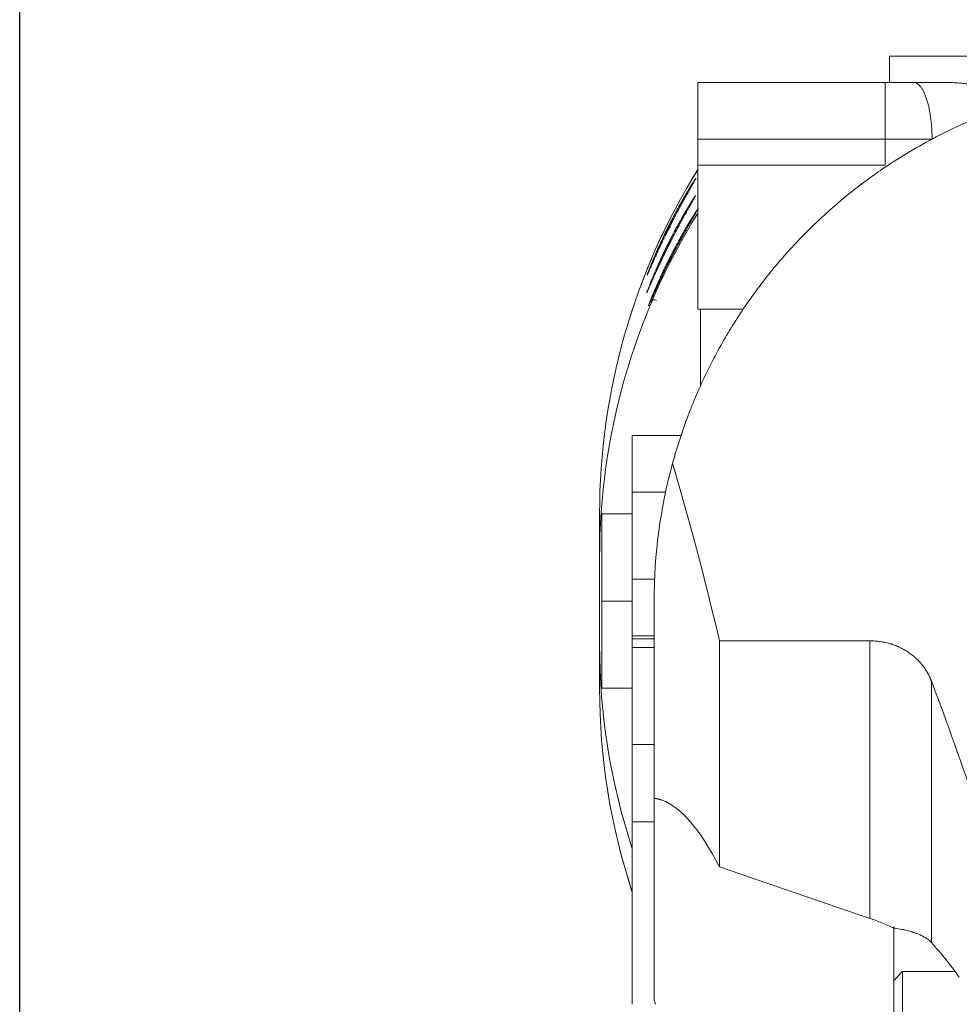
# Model space of a CAD drawing. Header units: millimetres. Extents: x 5437 to 18441, y -4466 to 3128.
# Tile 395 of 497: x 13343 to 13558, y 952 to 1178. Entities that reach past the tile are written whole.
import ezdxf

# ---------------------------------------------------------------- set-up
doc = ezdxf.new("R2010")
doc.units = ezdxf.units.MM
doc.layers.add('1', color=7, linetype='Continuous', true_color=0xffffff)
doc.dimstyles.get("Standard").update_dxf_attribs({"dimtxt": 0.18, "dimasz": 0.18, "dimexe": 0.18, "dimexo": 0.0625, "dimgap": 0.09, "dimtad": 0, "dimtih": 1, "dimtoh": 1, "dimdec": 4, "dimzin": 0, "dimdsep": 46, "dimtxsty": 'Standard', "dimcen": 0.09, "dimadec": 0, "dimazin": 0, "dimtfac": 1, "dimtdec": 4, "dimtofl": 0, "dimtmove": 0, "dimatfit": 3, "dimfxl": 1, "dimtolj": 1, "dimtzin": 0, "dimarcsym": 0})

# ---------------------------------------------------------------- blocks, each defined once
blk = doc.blocks.new('*D2')
at = {"color": 0, "lineweight": -2, "transparency": 16777216}
for p, q in [((13342.58, 254.08), (13342.58, 1268.86)), ((13822.08, 1032.13), (13822.08, 1268.86))]:
    blk.add_line(p, q, dxfattribs=at)
at = {"color": 0, "lineweight": 0, "transparency": 16777216}
for p, q in [((13422.58, 1268.68), (13482.24, 1268.68)), ((13742.08, 1268.68), (13682.42, 1268.68))]:
    blk.add_line(p, q, dxfattribs=at)
at = {"color": 0, "lineweight": 20, "transparency": 16777216}
for points in [[(13422.58, 1282.02), (13422.58, 1255.35), (13342.58, 1268.68)], [(13742.08, 1282.02), (13742.08, 1255.35), (13822.08, 1268.68)]]:
    blk.add_solid(points, dxfattribs=at)
at = {"layer": 'Defpoints', "color": 0, "lineweight": 20, "transparency": 16777216}
for p in [(13822.08, 1268.68), (13822.08, 1032.06), (13342.58, 254.01)]:
    blk.add_point(p, dxfattribs=at)
at = {"color": 0, "lineweight": 20, "transparency": 16777216, "insert": (13582.33, 1268.68), "char_height": 80, "attachment_point": 5}
blk.add_mtext('\\A1;480', dxfattribs=at)

msp = doc.modelspace()

# ---------------------------------------------------------------- linework, layer by layer
at = {"layer": '1', "color": 0, "lineweight": 20}
for p, q in [((13542.08476, 1169.56434), (13558.08476, 1169.56434)), ((13542.08476, 1169.56434), (13542.08476, 1163.56418)), ((13574.08476, 1169.56434), (13558.08476, 1169.56434)), ((13498.08476, 1150.56434), (13498.08476, 1163.56434)), ((13537.08476, 1163.56434), (13498.08476, 1163.56434)), ((13537.08476, 1163.56434), (13541.08476, 1163.56434)), ((13541.08476, 1163.56434), (13547.60025, 1163.56434)), ((13541.08476, 1163.56434), (13541.08476, 1150.56434)), ((13498.08476, 1144.56434), (13498.08476, 1150.56434)), ((13498.08476, 1150.56434), (13541.08476, 1150.56434)), ((13551.83532, 1150.56434), (13541.08476, 1150.56434)), ((13541.08476, 1144.56434), (13541.08476, 1150.56434)), ((13498.08476, 1111.56434), (13498.08476, 1144.56434)), ((13498.08476, 1144.56434), (13541.08476, 1144.56434)), ((13498.08476, 1111.56434), (13508.53076, 1111.56434)), ((13498.69893, 1111.56152), (13498.69893, 1093.99743)), ((13483.08476, 1082.56434), (13483.08476, 1069.56434)), ((13494.26033, 1082.56434), (13483.08476, 1082.56434)), ((13483.08476, 1069.56434), (13483.08476, 1049.56434)), ((13483.08476, 1069.56434), (13490.71782, 1069.56434)), ((13475.58476, 1064.56443), (13475.58476, 1064.55692)), ((13475.58476, 1064.55683), (13475.58476, 1054.56058)), ((13476.08476, 1064.56434), (13483.08475, 1064.56434)), ((13476.08476, 1064.56434), (13476.08476, 1044.56434)), ((13475.58476, 1054.56058), (13475.58476, 1034.56809)), ((13483.08476, 1049.56434), (13483.08476, 1036.56434)), ((13483.08476, 1049.56434), (13488.18897, 1049.56434)), ((13476.08476, 1024.56434), (13476.08476, 1044.56434)), ((13483.08476, 1044.56434), (13476.08476, 1044.56434)), ((13488.08476, 1044.56434), (13488.08476, 999.33614)), ((13483.08476, 1035.93795), (13483.08476, 1036.56449)), ((13483.08476, 1036.56434), (13488.08476, 1036.56434)), ((13483.08476, 1033.88904), (13483.08476, 1035.93795)), ((13483.08476, 1035.93795), (13488.08476, 1035.93795)), ((13503.08476, 1035.45859), (13503.08476, 983.57871)), ((13537.58165, 1035.45859), (13503.08476, 1035.45859)), ((13537.58165, 1035.45859), (13537.58165, 971.78008)), ((13475.58476, 1024.57184), (13475.58476, 1034.56809)), ((13483.08476, 1011.67275), (13483.08476, 1033.88904)), ((13483.08476, 1033.88904), (13488.08476, 1033.88904)), ((13551.67704, 1026.25466), (13551.67704, 966.2532)), ((13475.58476, 1024.56424), (13475.58476, 1024.57175)), ((13483.08476, 1024.56434), (13476.08476, 1024.56434)), ((13483.08476, 993.91395), (13483.08476, 1011.67275)), ((13483.08476, 1011.67275), (13488.08476, 1011.67275)), ((13488.08476, 953.08919), (13488.08476, 999.33614)), ((13483.08476, 993.91395), (13488.08476, 993.91395)), ((13483.08476, 952.06443), (13483.08476, 993.91395)), ((13503.08476, 983.57871), (13537.58165, 971.78008)), ((13543.03431, 939.56499), (13543.03431, 969.9138)), ((13545.08476, 959.56434), (13543.08476, 957.56434)), ((13557.14959, 959.56434), (13545.08476, 959.56434)), ((13545.08476, 959.56434), (13545.08476, 819.56434)), ((13543.08476, 957.56434), (13543.08476, 819.56434))]:
    msp.add_line(p, q, dxfattribs=at)
for centre, radius, start, end in [((13625.58476, 1064.56443), 150, 148.2117618, 180), ((13608.08476, 1044.56434), 120, 164.7219387, 180), ((13625.58476, 1024.56424), 150, 180, 198.1948519)]:
    msp.add_arc(centre, radius, start, end, dxfattribs=at)
for centre, major_axis, ratio, start_param, end_param in [((13625.58476, 1064.55692), (150, 0), 0.999624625, 2.586783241, 3.141593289), ((13625.58476, 1054.56068), (150, 0), 0.999624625, 2.586783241, 3.141593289), ((13464.69777, 818.56434), (-26.4207, 345.95955), 0.200241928, 5.374616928, 5.536984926), ((13625.58476, 1034.568), (150, 0), 0.999624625, 3.141592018, 3.459152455), ((13482.8834, 818.56434), (-48.61253, 345.61394), 0.336134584, 5.206720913, 5.3089724), ((13625.58476, 1024.57175), (150, 0), 0.999624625, 3.141592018, 3.459152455), ((13500.14983, 824.24877), (-13.4483, 175.11561), 0.200697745, 5.839653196, 6.192430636), ((13548.08476, 819.56434), (-22.47978, 159.82147), 0.336134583, 5.714302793, 5.825150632), ((13500.14983, 831.97745), (-34.38895, 175.48771), 0.087066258, 5.448839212, 5.456877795)]:
    msp.add_ellipse(centre, major_axis=major_axis, ratio=ratio, start_param=start_param, end_param=end_param, dxfattribs=at)
for points, degree, knots in [([(13551.83532, 1150.56434), (13551.83532, 1150.98976), (13551.82851, 1151.41518), (13551.80134, 1152.26194), (13551.78098, 1152.68326), (13551.7269, 1153.51776), (13551.69319, 1153.93093), (13551.61273, 1154.74514), (13551.56598, 1155.14618), (13551.4599, 1155.93226), (13551.40058, 1156.3173), (13551.26991, 1157.06768), (13551.19858, 1157.43302), (13551.04458, 1158.14048), (13550.96192, 1158.48259), (13550.78608, 1159.14031), (13550.69289, 1159.4559), (13550.49689, 1160.05755), (13550.39408, 1160.34359), (13550.17981, 1160.88336), (13550.06836, 1161.13709), (13549.83789, 1161.60979), (13549.71887, 1161.82877), (13549.47442, 1162.22986), (13549.34898, 1162.41197), (13549.0929, 1162.73757), (13548.96225, 1162.88107), (13548.697, 1163.12806), (13548.5624, 1163.23155), (13548.29054, 1163.39754), (13548.15328, 1163.46004), (13547.87743, 1163.54344), (13547.73884, 1163.56434), (13547.60025, 1163.56434)], 3, [0, 0, 0, 0, 0.0625, 0.0625, 0.125, 0.125, 0.1875, 0.1875, 0.25, 0.25, 0.3125, 0.3125, 0.375, 0.375, 0.4375, 0.4375, 0.5, 0.5, 0.5625, 0.5625, 0.625, 0.625, 0.6875, 0.6875, 0.75, 0.75, 0.8125, 0.8125, 0.875, 0.875, 0.9375, 0.9375, 1, 1, 1, 1]), ([(13547.60025, 1163.56434), (13548.89883, 1163.56434), (13550.19745, 1163.56434), (13551.48238, 1163.56434), (13552.94266, 1163.56434), (13554.34749, 1163.56434), (13554.54143, 1163.56434), (13554.7342, 1163.56434), (13554.92576, 1163.56434)], 5, [0, 0, 0, 0, 0, 0, 0.861159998, 0.861159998, 0.861159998, 1, 1, 1, 1, 1, 1]), ([(13554.92582, 1163.56434), (13555.44813, 1163.56434), (13555.9724, 1163.54994), (13557.02502, 1163.4977), (13557.55337, 1163.45984), (13558.08386, 1163.41201)], 3, [0, 0, 0, 0, 0.5, 0.5, 1, 1, 1, 1]), ([(13558.08386, 1163.41201), (13558.47167, 1163.37704), (13558.85676, 1163.33708), (13559.62185, 1163.24866), (13560.00185, 1163.2002), (13560.75695, 1163.09586), (13561.13206, 1163.03998), (13561.87748, 1162.92159), (13562.24781, 1162.85908), (13562.61574, 1162.79353)], 3, [0, 0, 0, 0, 0.25, 0.25, 0.5, 0.5, 0.75, 0.75, 1, 1, 1, 1]), ([(13539.99075, 1143.37327), (13541.9462, 1144.72086), (13543.92469, 1145.99879), (13547.92299, 1148.42012), (13549.94278, 1149.56352), (13554.01945, 1151.71964), (13556.07633, 1152.73237), (13560.22339, 1154.63018), (13562.31359, 1155.51526), (13566.52391, 1157.16009), (13568.64405, 1157.91984), (13572.91118, 1159.31563), (13575.05818, 1159.95167), (13579.37618, 1161.10107), (13581.5472, 1161.61442), (13585.91057, 1162.51886), (13588.10294, 1162.90995), (13590.30472, 1163.23982)], 3, [0, 0, 0, 0, 0.125, 0.125, 0.25, 0.25, 0.375, 0.375, 0.5, 0.5, 0.625, 0.625, 0.75, 0.75, 0.875, 0.875, 1, 1, 1, 1]), ([(13524.96281, 1131.11341), (13526.15532, 1132.25869), (13527.36401, 1133.37217), (13529.81183, 1135.53696), (13532.29007, 1137.6396), (13536.09342, 1140.61088), (13538.68311, 1142.47211), (13539.99075, 1143.37327)], 3, [0, 0, 0, 0, 0.25, 0.25, 0.5, 0.75, 1, 1, 1, 1]), ([(13491.34421, 1130.45639), (13491.35285, 1130.47373), (13491.37014, 1130.5084), (13491.3961, 1130.56039), (13491.42207, 1130.61236), (13491.44806, 1130.6643), (13491.47406, 1130.71623), (13491.50009, 1130.76813), (13491.52613, 1130.82001), (13491.55218, 1130.87187), (13491.57826, 1130.9237), (13491.60435, 1130.97551), (13491.63046, 1131.0273), (13491.65659, 1131.07907), (13491.68273, 1131.13082), (13491.7089, 1131.18254), (13491.73507, 1131.23425), (13491.76127, 1131.28593), (13491.78748, 1131.33758), (13491.81371, 1131.38922), (13491.83996, 1131.44083), (13491.86623, 1131.49242), (13491.89251, 1131.54399), (13491.91881, 1131.59554), (13491.94512, 1131.64706), (13491.97146, 1131.69856), (13491.99781, 1131.75004), (13492.02417, 1131.8015), (13492.05056, 1131.85294), (13492.07696, 1131.90435), (13492.10338, 1131.95574), (13492.12982, 1132.00711), (13492.15627, 1132.05845), (13492.18274, 1132.10978), (13492.20923, 1132.16108), (13492.23573, 1132.21236), (13492.26225, 1132.26362), (13492.28879, 1132.31485), (13492.31534, 1132.36606), (13492.34191, 1132.41725), (13492.3685, 1132.46842), (13492.47469, 1132.67254), (13492.66044, 1133.02751), (13492.92551, 1133.52872), (13493.18983, 1134.02328), (13493.45366, 1134.51182), (13493.71615, 1134.99287), (13493.97634, 1135.46484), (13494.23298, 1135.9257), (13494.57195, 1136.52837), (13494.98541, 1137.25251), (13495.46213, 1138.07135), (13495.91023, 1138.82642), (13496.28063, 1139.43873), (13496.57752, 1139.92176), (13496.81166, 1140.29756), (13497.02303, 1140.63195), (13497.20969, 1140.92253), (13497.36901, 1141.1657), (13497.49878, 1141.35866), (13497.59772, 1141.49996), (13497.66385, 1141.58686), (13497.69601, 1141.61805), (13497.69425, 1141.59383), (13497.65797, 1141.51332), (13497.58788, 1141.37777), (13497.4856, 1141.18958), (13497.35204, 1140.94991), (13497.18928, 1140.66172), (13496.99984, 1140.32859), (13496.78555, 1139.95294), (13496.54869, 1139.53782), (13496.29199, 1139.08708), (13496.01756, 1138.6036), (13495.72716, 1138.08957), (13495.42329, 1137.54857), (13495.108, 1136.98351), (13494.80931, 1136.44419), (13494.53189, 1135.93969), (13494.27914, 1135.47711), (13494.02194, 1135.00323), (13493.76184, 1134.52065), (13493.49984, 1134.031), (13493.23682, 1133.53579), (13492.97223, 1133.0338), (13492.7775, 1132.66145), (13492.6534, 1132.42302), (13492.60025, 1132.32075), (13492.54715, 1132.2184), (13492.49409, 1132.11595), (13492.44106, 1132.01341), (13492.38808, 1131.91079), (13492.33513, 1131.80807), (13492.28222, 1131.70526), (13492.22935, 1131.60236), (13492.17653, 1131.49938), (13492.12374, 1131.3963), (13492.07099, 1131.29313), (13492.01829, 1131.18987), (13491.96562, 1131.08652), (13491.913, 1130.98308), (13491.86041, 1130.87954), (13491.80787, 1130.77592), (13491.75537, 1130.67221), (13491.70291, 1130.5684), (13491.66798, 1130.49915), (13491.65052, 1130.46452)], 3, [0, 0, 0, 0, 0.001558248, 0.0031162, 0.004673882, 0.006231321, 0.007788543, 0.009345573, 0.010902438, 0.012459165, 0.014015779, 0.015572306, 0.017128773, 0.018685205, 0.02024163, 0.021798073, 0.02335456, 0.024911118, 0.026467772, 0.028024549, 0.029581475, 0.031138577, 0.032695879, 0.03425341, 0.035811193, 0.037369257, 0.038927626, 0.040486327, 0.042045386, 0.043604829, 0.045164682, 0.046724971, 0.048285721, 0.04984696, 0.051408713, 0.052971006, 0.054533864, 0.056097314, 0.057661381, 0.059226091, 0.060791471, 0.062357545, 0.077976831, 0.093556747, 0.109123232, 0.124702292, 0.14038046, 0.155979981, 0.171528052, 0.18705214, 0.218424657, 0.249440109, 0.280909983, 0.311900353, 0.333011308, 0.353839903, 0.374491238, 0.395599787, 0.416454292, 0.437181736, 0.458207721, 0.479066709, 0.49990359, 0.520788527, 0.541660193, 0.562666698, 0.583414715, 0.604271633, 0.625371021, 0.646026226, 0.666858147, 0.687978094, 0.708602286, 0.729407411, 0.750484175, 0.771121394, 0.791900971, 0.812898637, 0.828413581, 0.84396385, 0.85957772, 0.875283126, 0.890847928, 0.906412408, 0.922002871, 0.937645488, 0.940772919, 0.943898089, 0.947021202, 0.950142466, 0.953262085, 0.956380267, 0.959497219, 0.962613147, 0.965728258, 0.968842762, 0.971956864, 0.975070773, 0.978184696, 0.981298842, 0.984413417, 0.98752863, 0.990644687, 0.993761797, 0.996880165, 1, 1, 1, 1]), ([(13491.26203, 1126.45419), (13491.27065, 1126.47153), (13491.28789, 1126.50621), (13491.31377, 1126.55821), (13491.33967, 1126.6102), (13491.36558, 1126.66216), (13491.39152, 1126.71409), (13491.41747, 1126.76601), (13491.44344, 1126.8179), (13491.46942, 1126.86977), (13491.49542, 1126.92162), (13491.52144, 1126.97345), (13491.54748, 1127.02525), (13491.57353, 1127.07703), (13491.5996, 1127.12879), (13491.62569, 1127.18053), (13491.6518, 1127.23225), (13491.67792, 1127.28394), (13491.70406, 1127.33561), (13491.73022, 1127.38726), (13491.75639, 1127.43888), (13491.78258, 1127.49049), (13491.80879, 1127.54207), (13491.83502, 1127.59363), (13491.86126, 1127.64517), (13491.88752, 1127.69668), (13491.9138, 1127.74817), (13491.94009, 1127.79965), (13491.9664, 1127.85109), (13491.99273, 1127.90252), (13492.01907, 1127.95392), (13492.04544, 1128.0053), (13492.07182, 1128.05666), (13492.09821, 1128.108), (13492.12462, 1128.15931), (13492.15105, 1128.21061), (13492.1775, 1128.26188), (13492.20397, 1128.31312), (13492.23045, 1128.36435), (13492.25695, 1128.41555), (13492.28346, 1128.46673), (13492.38935, 1128.6709), (13492.57458, 1129.02596), (13492.83893, 1129.5273), (13493.10252, 1130.02197), (13493.36562, 1130.51061), (13493.62738, 1130.99175), (13493.88685, 1131.46381), (13494.14277, 1131.92474), (13494.48079, 1132.52748), (13494.89307, 1133.25168), (13495.3684, 1134.07051), (13495.81516, 1134.82552), (13496.18442, 1135.43769), (13496.48036, 1135.92057), (13496.71373, 1136.29622), (13496.92439, 1136.63046), (13497.11041, 1136.92086), (13497.26917, 1137.16388), (13497.39847, 1137.35669), (13497.49705, 1137.49787), (13497.56293, 1137.58469), (13497.59498, 1137.61584), (13497.59322, 1137.59163), (13497.55706, 1137.51117), (13497.48722, 1137.37571), (13497.38531, 1137.18764), (13497.25223, 1136.94811), (13497.09003, 1136.66008), (13496.90123, 1136.32712), (13496.68766, 1135.95161), (13496.45156, 1135.53663), (13496.19567, 1135.08601), (13495.92209, 1134.60261), (13495.63257, 1134.08864), (13495.3296, 1133.54767), (13495.01523, 1132.9826), (13494.7174, 1132.44325), (13494.44077, 1131.9387), (13494.18872, 1131.47605), (13493.93224, 1131.0021), (13493.67287, 1130.51943), (13493.41159, 1130.02969), (13493.1493, 1129.53436), (13492.88544, 1129.03226), (13492.69124, 1128.65982), (13492.56749, 1128.42132), (13492.51449, 1128.31903), (13492.46154, 1128.21665), (13492.40862, 1128.11418), (13492.35574, 1128.01161), (13492.3029, 1127.90896), (13492.2501, 1127.80622), (13492.19734, 1127.70338), (13492.14462, 1127.60046), (13492.09194, 1127.49744), (13492.0393, 1127.39434), (13491.9867, 1127.29114), (13491.93414, 1127.18786), (13491.88162, 1127.08448), (13491.82914, 1126.98101), (13491.77671, 1126.87745), (13491.72431, 1126.7738), (13491.67196, 1126.67006), (13491.61964, 1126.56623), (13491.58481, 1126.49696), (13491.5674, 1126.46232)], 3, [0, 0, 0, 0, 0.001558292, 0.003116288, 0.004674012, 0.006231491, 0.007788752, 0.00934582, 0.010902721, 0.012459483, 0.01401613, 0.01557269, 0.017129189, 0.018685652, 0.020242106, 0.021798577, 0.023355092, 0.024911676, 0.026468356, 0.028025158, 0.029582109, 0.031139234, 0.032696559, 0.034254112, 0.035811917, 0.037370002, 0.038928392, 0.040487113, 0.042046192, 0.043605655, 0.045165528, 0.046725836, 0.048286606, 0.049847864, 0.051409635, 0.052971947, 0.054534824, 0.056098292, 0.057662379, 0.059227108, 0.060792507, 0.0623586, 0.077978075, 0.093558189, 0.109124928, 0.124704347, 0.140382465, 0.155982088, 0.171530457, 0.187055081, 0.21842721, 0.249443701, 0.280912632, 0.311904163, 0.333013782, 0.35384222, 0.374494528, 0.395601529, 0.41645568, 0.437183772, 0.458208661, 0.479067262, 0.499904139, 0.520788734, 0.541659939, 0.562665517, 0.583414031, 0.604270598, 0.625368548, 0.646024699, 0.666856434, 0.687974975, 0.708600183, 0.729405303, 0.750481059, 0.771119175, 0.791898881, 0.812895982, 0.828411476, 0.843962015, 0.859575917, 0.875281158, 0.89084637, 0.906411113, 0.922001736, 0.937644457, 0.94077194, 0.943897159, 0.94702032, 0.950141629, 0.953261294, 0.95637952, 0.959496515, 0.962612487, 0.965727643, 0.968842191, 0.971956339, 0.975070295, 0.978184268, 0.981298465, 0.984413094, 0.987528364, 0.990644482, 0.993761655, 0.996880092, 1, 1, 1, 1]), ([(13491.75709, 1123.46734), (13491.76586, 1123.48466), (13491.78339, 1123.51928), (13491.80971, 1123.57121), (13491.83604, 1123.62311), (13491.8624, 1123.67499), (13491.88877, 1123.72685), (13491.91516, 1123.77868), (13491.94157, 1123.83049), (13491.96799, 1123.88228), (13491.99443, 1123.93405), (13492.02089, 1123.9858), (13492.04737, 1124.03752), (13492.07386, 1124.08923), (13492.10037, 1124.14091), (13492.1269, 1124.19257), (13492.15345, 1124.2442), (13492.18001, 1124.29582), (13492.20659, 1124.34741), (13492.23319, 1124.39898), (13492.2598, 1124.45052), (13492.28643, 1124.50205), (13492.31308, 1124.55355), (13492.33975, 1124.60503), (13492.36643, 1124.65649), (13492.39313, 1124.70793), (13492.41985, 1124.75935), (13492.44658, 1124.81074), (13492.47334, 1124.86211), (13492.50011, 1124.91346), (13492.52689, 1124.96478), (13492.5537, 1125.01609), (13492.58052, 1125.06737), (13492.60735, 1125.11863), (13492.63421, 1125.16986), (13492.66108, 1125.22108), (13492.68797, 1125.27227), (13492.71488, 1125.32344), (13492.7418, 1125.37459), (13492.76874, 1125.42571), (13492.7957, 1125.47682), (13492.90336, 1125.6807), (13493.0917, 1126.03526), (13493.36046, 1126.53592), (13493.62844, 1127.02994), (13493.89595, 1127.518), (13494.1621, 1127.99862), (13494.42593, 1128.47022), (13494.68617, 1128.93073), (13495.02992, 1129.53304), (13495.44926, 1130.25686), (13495.93297, 1131.07577), (13496.38783, 1131.83126), (13496.81098, 1132.52078), (13497.19123, 1133.12845), (13497.48712, 1133.59151), (13497.70839, 1133.93108), (13497.8705, 1134.17501), (13498.00257, 1134.36862), (13498.1033, 1134.51044), (13498.17063, 1134.5977), (13498.20338, 1134.62904), (13498.20158, 1134.60477), (13498.16462, 1134.52397), (13498.09324, 1134.38795), (13497.98911, 1134.19913), (13497.85317, 1133.95869), (13497.68756, 1133.66969), (13497.49488, 1133.33575), (13497.27702, 1132.95932), (13497.0363, 1132.54351), (13496.77552, 1132.09218), (13496.49684, 1131.60828), (13496.20203, 1131.09396), (13495.89365, 1130.55283), (13495.57377, 1129.98782), (13495.27079, 1129.44868), (13494.98943, 1128.94444), (13494.73314, 1128.48221), (13494.47234, 1128.0087), (13494.20863, 1127.52657), (13493.94301, 1127.03744), (13493.67637, 1126.5428), (13493.40813, 1126.04142), (13493.21071, 1125.66953), (13493.0849, 1125.43139), (13493.03102, 1125.32926), (13492.97719, 1125.22704), (13492.92339, 1125.12472), (13492.86963, 1125.02232), (13492.81592, 1124.91983), (13492.76224, 1124.81725), (13492.7086, 1124.71457), (13492.655, 1124.61181), (13492.60144, 1124.50896), (13492.54792, 1124.40601), (13492.49444, 1124.30298), (13492.441, 1124.19986), (13492.3876, 1124.09664), (13492.33425, 1123.99334), (13492.28093, 1123.88994), (13492.22766, 1123.78646), (13492.17442, 1123.68288), (13492.12123, 1123.57922), (13492.08582, 1123.51006), (13492.0681, 1123.47547)], 3, [0, 0, 0, 0, 0.001558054, 0.00311582, 0.004673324, 0.006230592, 0.007787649, 0.009344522, 0.010901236, 0.012457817, 0.014014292, 0.015570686, 0.017127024, 0.018683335, 0.020239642, 0.021795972, 0.023352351, 0.024908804, 0.026465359, 0.02802204, 0.029578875, 0.031135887, 0.032693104, 0.034250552, 0.035808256, 0.037366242, 0.038924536, 0.040483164, 0.042042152, 0.043601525, 0.045161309, 0.046721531, 0.048282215, 0.049843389, 0.051405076, 0.052967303, 0.054530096, 0.05609348, 0.057657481, 0.059222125, 0.060787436, 0.062353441, 0.077973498, 0.093554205, 0.109121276, 0.124700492, 0.140380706, 0.155981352, 0.171529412, 0.187052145, 0.218426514, 0.249436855, 0.280918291, 0.311909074, 0.343465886, 0.374476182, 0.395588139, 0.416442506, 0.437167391, 0.458200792, 0.479064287, 0.499904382, 0.520792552, 0.541666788, 0.562676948, 0.583422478, 0.604280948, 0.625387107, 0.646037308, 0.666869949, 0.687996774, 0.708615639, 0.729420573, 0.750502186, 0.771134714, 0.791913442, 0.812913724, 0.828425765, 0.843974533, 0.859588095, 0.875294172, 0.890856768, 0.906419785, 0.922009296, 0.93765124, 0.940778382, 0.943903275, 0.947026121, 0.950147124, 0.953266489, 0.956384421, 0.959501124, 0.962616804, 0.965731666, 0.968845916, 0.971959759, 0.975073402, 0.978187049, 0.981300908, 0.984415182, 0.98753008, 0.990645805, 0.993762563, 0.99688056, 1, 1, 1, 1]), ([(13487.01812, 1120.52529), (13486.97941, 1120.43658), (13486.89492, 1120.24306), (13486.77893, 1119.97831), (13486.67388, 1119.74069), (13486.58951, 1119.55321), (13486.52594, 1119.41668), (13486.48379, 1119.33306), (13486.4633, 1119.30314), (13486.46426, 1119.32647), (13486.48701, 1119.40375), (13486.53138, 1119.53424), (13486.59685, 1119.71617), (13486.68341, 1119.94895), (13486.79054, 1120.23046), (13486.91746, 1120.55792), (13487.06384, 1120.92961), (13487.22889, 1121.34256), (13487.41168, 1121.79345), (13487.61161, 1122.27985), (13487.82777, 1122.7985), (13488.05912, 1123.34594), (13488.30484, 1123.91938), (13488.54259, 1124.46645), (13488.76765, 1124.97788), (13488.97617, 1125.44673), (13489.19201, 1125.92682), (13489.41352, 1126.41423), (13489.64006, 1126.9073), (13489.87099, 1127.40453), (13490.10756, 1127.90839), (13490.2853, 1128.28285), (13490.40069, 1128.52434), (13490.45171, 1128.63086), (13490.50288, 1128.73748), (13490.55423, 1128.8442), (13490.60573, 1128.95101), (13490.6574, 1129.05792), (13490.70924, 1129.16493), (13490.76124, 1129.27203), (13490.8134, 1129.37923), (13490.86573, 1129.48653), (13490.91823, 1129.59392), (13490.97089, 1129.7014), (13491.02372, 1129.80898), (13491.07672, 1129.91666), (13491.12988, 1130.02443), (13491.18321, 1130.13229), (13491.23671, 1130.24025), (13491.29038, 1130.3483), (13491.32626, 1130.42034), (13491.34421, 1130.45639)], 3, [0, 0, 0, 0, 0.025240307, 0.057931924, 0.090420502, 0.122883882, 0.155519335, 0.188020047, 0.22057264, 0.253132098, 0.285632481, 0.318261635, 0.350741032, 0.383234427, 0.415923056, 0.448317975, 0.480791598, 0.513512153, 0.545834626, 0.578283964, 0.611011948, 0.643280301, 0.675698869, 0.708402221, 0.73257263, 0.756811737, 0.781170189, 0.805697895, 0.829864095, 0.854089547, 0.878419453, 0.902898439, 0.907990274, 0.913082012, 0.918174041, 0.923266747, 0.928360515, 0.933455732, 0.938552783, 0.943652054, 0.948753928, 0.953858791, 0.958967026, 0.964079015, 0.96919514, 0.974315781, 0.97944132, 0.984572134, 0.989708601, 0.994851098, 1, 1, 1, 1]), ([(13491.65052, 1130.46452), (13491.64192, 1130.44746), (13491.62472, 1130.41334), (13491.59896, 1130.36216), (13491.57322, 1130.31101), (13491.54752, 1130.25987), (13491.52185, 1130.20876), (13491.49622, 1130.15767), (13491.47061, 1130.1066), (13491.44503, 1130.05555), (13491.41949, 1130.00452), (13491.39398, 1129.95351), (13491.3685, 1129.90252), (13491.34305, 1129.85155), (13491.31763, 1129.80061), (13491.29225, 1129.74968), (13491.26689, 1129.69878), (13491.24157, 1129.64789), (13491.21628, 1129.59703), (13491.19102, 1129.54619), (13491.16579, 1129.49537), (13491.14059, 1129.44457), (13491.11542, 1129.39379), (13491.09029, 1129.34303), (13491.06518, 1129.2923), (13491.04011, 1129.24158), (13491.01507, 1129.19089), (13490.99006, 1129.14021), (13490.96508, 1129.08956), (13490.94013, 1129.03893), (13490.91521, 1128.98832), (13490.89033, 1128.93773), (13490.86547, 1128.88717), (13490.84065, 1128.83662), (13490.81586, 1128.7861), (13490.79109, 1128.73559), (13490.76636, 1128.68511), (13490.74166, 1128.63465), (13490.71699, 1128.58421), (13490.69235, 1128.53379), (13490.66775, 1128.4834), (13490.5686, 1128.28019), (13490.39662, 1127.92605), (13490.15517, 1127.42471), (13489.91876, 1126.92982), (13489.68628, 1126.43918), (13489.45834, 1125.95427), (13489.23564, 1125.47672), (13489.01973, 1125.01017), (13488.78589, 1124.50113), (13488.53779, 1123.9564), (13488.27993, 1123.38508), (13488.03559, 1122.83915), (13487.8056, 1122.32134), (13487.59105, 1121.83507), (13487.39285, 1121.38343), (13487.21165, 1120.96889), (13487.09067, 1120.69155), (13487.02907, 1120.55039), (13487.01812, 1120.52529)], 3, [0, 0, 0, 0, 0.004373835, 0.008745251, 0.013114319, 0.01748111, 0.021845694, 0.026208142, 0.030568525, 0.034926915, 0.039283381, 0.043637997, 0.047990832, 0.052341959, 0.056691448, 0.061039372, 0.065385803, 0.069730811, 0.074074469, 0.078416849, 0.082758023, 0.087098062, 0.09143704, 0.095775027, 0.100112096, 0.104448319, 0.108783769, 0.113118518, 0.117452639, 0.121786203, 0.126119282, 0.130451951, 0.13478428, 0.139116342, 0.143448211, 0.147779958, 0.152111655, 0.156443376, 0.160775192, 0.165107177, 0.169439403, 0.173771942, 0.217539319, 0.261064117, 0.304423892, 0.347697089, 0.391564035, 0.435142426, 0.478518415, 0.521779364, 0.580293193, 0.638307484, 0.696054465, 0.754624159, 0.812695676, 0.870531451, 0.929100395, 0.987219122, 1, 1, 1, 1]), ([(13500.49667, 1097.7132), (13501.31536, 1099.37047), (13502.16386, 1100.9917), (13503.91622, 1104.16467), (13504.82009, 1105.71641), (13506.67952, 1108.75269), (13507.63507, 1110.23723), (13509.59463, 1113.14102), (13510.59863, 1114.56029), (13512.65218, 1117.33523), (13513.70174, 1118.6909), (13515.84386, 1121.3401), (13516.93641, 1122.63362), (13519.16222, 1125.15972), (13520.29548, 1126.39231), (13522.60063, 1128.79757), (13523.77253, 1129.97025), (13524.96281, 1131.11341)], 3, [0, 0, 0, 0, 0.125, 0.125, 0.25, 0.25, 0.375, 0.375, 0.5, 0.5, 0.625, 0.625, 0.75, 0.75, 0.875, 0.875, 1, 1, 1, 1]), ([(13486.94929, 1116.5219), (13486.9108, 1116.4334), (13486.8267, 1116.24013), (13486.71123, 1115.97566), (13486.60659, 1115.73818), (13486.52256, 1115.55081), (13486.45924, 1115.41438), (13486.41727, 1115.33083), (13486.39686, 1115.30095), (13486.39783, 1115.32427), (13486.42049, 1115.40152), (13486.46468, 1115.53194), (13486.52989, 1115.71378), (13486.61611, 1115.94644), (13486.72282, 1116.22781), (13486.84925, 1116.55513), (13486.99508, 1116.92667), (13487.15952, 1117.33948), (13487.34164, 1117.79025), (13487.54085, 1118.27653), (13487.75626, 1118.7951), (13487.98681, 1119.34248), (13488.2317, 1119.91589), (13488.46868, 1120.46296), (13488.69301, 1120.97441), (13488.90088, 1121.44331), (13489.11605, 1121.92346), (13489.33689, 1122.41094), (13489.56274, 1122.9041), (13489.79298, 1123.40145), (13490.02886, 1123.90543), (13490.20609, 1124.27998), (13490.32115, 1124.52154), (13490.37202, 1124.62809), (13490.42305, 1124.73474), (13490.47425, 1124.84149), (13490.52561, 1124.94834), (13490.57714, 1125.05528), (13490.62883, 1125.16232), (13490.68068, 1125.26946), (13490.7327, 1125.37669), (13490.78488, 1125.48402), (13490.83723, 1125.59144), (13490.88975, 1125.69896), (13490.94243, 1125.80658), (13490.99528, 1125.91429), (13491.0483, 1126.02209), (13491.10148, 1126.12999), (13491.15483, 1126.23798), (13491.20835, 1126.34607), (13491.24413, 1126.41813), (13491.26203, 1126.45419)], 3, [0, 0, 0, 0, 0.025197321, 0.057889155, 0.090378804, 0.122843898, 0.15547986, 0.187981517, 0.22053521, 0.253095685, 0.285597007, 0.318226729, 0.350707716, 0.383202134, 0.415890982, 0.448288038, 0.48076287, 0.513483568, 0.545808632, 0.578259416, 0.610987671, 0.643258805, 0.675679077, 0.708383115, 0.73255582, 0.75679664, 0.781156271, 0.805684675, 0.829853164, 0.854080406, 0.878411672, 0.902891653, 0.907983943, 0.913076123, 0.918168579, 0.923261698, 0.928355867, 0.933451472, 0.9385489, 0.943648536, 0.948750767, 0.953855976, 0.958964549, 0.964076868, 0.969193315, 0.974314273, 0.979440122, 0.984571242, 0.98970801, 0.994850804, 1, 1, 1, 1]), ([(13491.5674, 1126.46232), (13491.55882, 1126.44525), (13491.54167, 1126.41112), (13491.51598, 1126.35993), (13491.49032, 1126.30876), (13491.46469, 1126.25761), (13491.43909, 1126.20648), (13491.41352, 1126.15537), (13491.38798, 1126.10428), (13491.36248, 1126.05321), (13491.337, 1126.00217), (13491.31156, 1125.95114), (13491.28615, 1125.90014), (13491.26077, 1125.84915), (13491.23543, 1125.79819), (13491.21011, 1125.74725), (13491.18483, 1125.69633), (13491.15957, 1125.64543), (13491.13435, 1125.59455), (13491.10916, 1125.54369), (13491.084, 1125.49285), (13491.05887, 1125.44204), (13491.03378, 1125.39124), (13491.00871, 1125.34047), (13490.98368, 1125.28971), (13490.95867, 1125.23898), (13490.9337, 1125.18827), (13490.90876, 1125.13758), (13490.88385, 1125.08691), (13490.85897, 1125.03627), (13490.83412, 1124.98564), (13490.80931, 1124.93504), (13490.78452, 1124.88445), (13490.75977, 1124.83389), (13490.73504, 1124.78335), (13490.71035, 1124.73283), (13490.68569, 1124.68233), (13490.66106, 1124.63186), (13490.63646, 1124.5814), (13490.61189, 1124.53097), (13490.58735, 1124.48056), (13490.48849, 1124.27729), (13490.317, 1123.92306), (13490.07624, 1123.42158), (13489.84052, 1122.92657), (13489.60873, 1122.43583), (13489.38148, 1121.95083), (13489.15946, 1121.47321), (13488.94421, 1121.00661), (13488.71112, 1120.49753), (13488.46381, 1119.95278), (13488.20681, 1119.38148), (13487.96329, 1118.83559), (13487.73409, 1118.31786), (13487.5203, 1117.83169), (13487.32282, 1117.38018), (13487.14229, 1116.96578), (13487.02169, 1116.68838), (13486.96026, 1116.54714), (13486.94929, 1116.5219)], 3, [0, 0, 0, 0, 0.004373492, 0.008744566, 0.013113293, 0.017479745, 0.021843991, 0.026206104, 0.030566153, 0.03492421, 0.039280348, 0.043634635, 0.047987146, 0.05233795, 0.05668712, 0.061034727, 0.065380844, 0.069725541, 0.074068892, 0.078410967, 0.08275184, 0.087091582, 0.091430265, 0.095767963, 0.100104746, 0.104440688, 0.10877586, 0.113110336, 0.117444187, 0.121777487, 0.126110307, 0.130442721, 0.134774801, 0.139106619, 0.143438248, 0.147769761, 0.15210123, 0.156432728, 0.160764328, 0.165096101, 0.169428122, 0.173760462, 0.217523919, 0.261045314, 0.304402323, 0.347673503, 0.391535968, 0.435110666, 0.478483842, 0.521742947, 0.580250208, 0.638259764, 0.696003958, 0.75456642, 0.812632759, 0.870465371, 0.929026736, 0.987139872, 1, 1, 1, 1]), ([(13487.36465, 1113.54302), (13487.3247, 1113.45298), (13487.23808, 1113.25787), (13487.11944, 1112.99155), (13487.0123, 1112.75323), (13486.92623, 1112.56513), (13486.86136, 1112.42812), (13486.81834, 1112.34416), (13486.79741, 1112.31407), (13486.79838, 1112.3374), (13486.82158, 1112.41485), (13486.86683, 1112.54567), (13486.93359, 1112.72808), (13487.02187, 1112.96145), (13487.13109, 1113.24363), (13487.26045, 1113.57181), (13487.40961, 1113.94424), (13487.57775, 1114.3579), (13487.76388, 1114.80943), (13487.96739, 1115.29638), (13488.18735, 1115.81548), (13488.42266, 1116.36323), (13488.6725, 1116.9368), (13488.91415, 1117.48387), (13489.14282, 1117.99516), (13489.35462, 1118.46377), (13489.57382, 1118.9436), (13489.79873, 1119.43063), (13490.02866, 1119.92322), (13490.263, 1120.41989), (13490.50303, 1120.92316), (13490.68335, 1121.29714), (13490.8004, 1121.53831), (13490.85213, 1121.64466), (13490.90403, 1121.75112), (13490.9561, 1121.85767), (13491.00833, 1121.96432), (13491.06073, 1122.07107), (13491.11329, 1122.17791), (13491.16602, 1122.28485), (13491.21891, 1122.39188), (13491.27198, 1122.49901), (13491.3252, 1122.60623), (13491.3786, 1122.71355), (13491.43217, 1122.82096), (13491.4859, 1122.92846), (13491.5398, 1123.03606), (13491.59387, 1123.14376), (13491.64811, 1123.25154), (13491.70251, 1123.35943), (13491.73889, 1123.43135), (13491.75709, 1123.46734)], 3, [0, 0, 0, 0, 0.025525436, 0.05821358, 0.090694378, 0.123146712, 0.155777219, 0.188270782, 0.220815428, 0.253367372, 0.285860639, 0.318484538, 0.350953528, 0.383439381, 0.416124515, 0.448506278, 0.480971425, 0.513688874, 0.54599591, 0.578435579, 0.611159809, 0.643411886, 0.675819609, 0.708517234, 0.732674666, 0.756903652, 0.781254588, 0.805777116, 0.829930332, 0.854145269, 0.878466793, 0.902939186, 0.908028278, 0.91311736, 0.918206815, 0.923297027, 0.928388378, 0.933481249, 0.938576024, 0.943673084, 0.948772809, 0.953875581, 0.958981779, 0.964091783, 0.96920597, 0.974324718, 0.979448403, 0.9845774, 0.989712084, 0.994852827, 1, 1, 1, 1]), ([(13492.0681, 1123.47547), (13492.05939, 1123.45844), (13492.04196, 1123.42437), (13492.01584, 1123.37328), (13491.98976, 1123.32221), (13491.9637, 1123.27117), (13491.93768, 1123.22014), (13491.91169, 1123.16913), (13491.88574, 1123.11814), (13491.85981, 1123.06718), (13491.83392, 1123.01623), (13491.80805, 1122.9653), (13491.78222, 1122.9144), (13491.75642, 1122.86352), (13491.73066, 1122.81265), (13491.70492, 1122.76181), (13491.67922, 1122.71099), (13491.65355, 1122.66019), (13491.6279, 1122.60941), (13491.6023, 1122.55865), (13491.57672, 1122.50791), (13491.55117, 1122.4572), (13491.52566, 1122.4065), (13491.50017, 1122.35582), (13491.47472, 1122.30517), (13491.4493, 1122.25454), (13491.42391, 1122.20392), (13491.39856, 1122.15333), (13491.37323, 1122.10276), (13491.34793, 1122.05221), (13491.32267, 1122.00169), (13491.29744, 1121.95118), (13491.27224, 1121.90069), (13491.24707, 1121.85023), (13491.22193, 1121.79979), (13491.19682, 1121.74936), (13491.17175, 1121.69896), (13491.1467, 1121.64858), (13491.12169, 1121.59822), (13491.0967, 1121.54789), (13491.07175, 1121.49757), (13490.9712, 1121.29465), (13490.79677, 1120.941), (13490.55183, 1120.4403), (13490.31198, 1119.94603), (13490.07606, 1119.45592), (13489.84469, 1118.97145), (13489.61857, 1118.49424), (13489.39932, 1118.02799), (13489.1618, 1117.51915), (13488.90969, 1116.9745), (13488.64758, 1116.40311), (13488.39911, 1115.85694), (13488.16514, 1115.33874), (13487.9468, 1114.85196), (13487.74501, 1114.39969), (13487.56046, 1113.98443), (13487.43769, 1113.70765), (13487.37536, 1113.56716), (13487.36465, 1113.54302)], 3, [0, 0, 0, 0, 0.00437612, 0.008749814, 0.013121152, 0.017490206, 0.021857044, 0.026221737, 0.030584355, 0.034944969, 0.03930365, 0.043660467, 0.048015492, 0.052368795, 0.056720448, 0.061070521, 0.065419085, 0.069766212, 0.074111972, 0.078456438, 0.082799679, 0.087141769, 0.091482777, 0.095822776, 0.100161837, 0.104500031, 0.108837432, 0.113174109, 0.117510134, 0.121845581, 0.126180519, 0.130515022, 0.13484916, 0.139183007, 0.143516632, 0.147850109, 0.15218351, 0.156516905, 0.160850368, 0.165183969, 0.169517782, 0.173851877, 0.217644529, 0.26119198, 0.304571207, 0.347860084, 0.391755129, 0.435357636, 0.478753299, 0.522029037, 0.58058333, 0.638628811, 0.696397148, 0.755010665, 0.813115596, 0.870974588, 0.929589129, 0.987743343, 1, 1, 1, 1]), ([(13487.03406, 1120.56315), (13486.84183, 1120.12057), (13486.59677, 1119.56562), (13486.50025, 1119.37878), (13486.57653, 1119.58835), (13486.66712, 1119.79788), (13486.69455, 1119.85887)], 3, [0, 0, 0, 0, 0.385734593, 0.695155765, 0.922621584, 1, 1, 1, 1]), ([(13486.96507, 1116.55954), (13486.77363, 1116.11728), (13486.52962, 1115.56284), (13486.43367, 1115.37656), (13486.50981, 1115.58636), (13486.60019, 1115.79597), (13486.62755, 1115.85698)], 3, [0, 0, 0, 0, 0.385731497, 0.695165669, 0.922635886, 1, 1, 1, 1]), ([(13487.40759, 1113.54576), (13487.4179, 1113.55904), (13487.44079, 1113.58738), (13487.48003, 1113.6306), (13487.52312, 1113.6706), (13487.56444, 1113.70158), (13487.60376, 1113.72431), (13487.69821, 1113.76295), (13488.05838, 1113.70544), (13488.43555, 1113.70207), (13488.65098, 1113.56443)], 3, [0, 0, 0, 0, 0.014692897, 0.030604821, 0.045063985, 0.059973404, 0.076830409, 0.096491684, 0.207140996, 1, 1, 1, 1]), ([(13487.38099, 1113.58119), (13487.18481, 1113.13696), (13486.93451, 1112.5795), (13486.83509, 1112.38982), (13486.91204, 1112.59826), (13487.00368, 1112.80725), (13487.03142, 1112.8681)], 3, [0, 0, 0, 0, 0.385776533, 0.695157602, 0.922619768, 1, 1, 1, 1]), ([(13492.32576, 1076.18478), (13492.85241, 1078.11282), (13493.42128, 1080.00601), (13494.63751, 1083.72489), (13495.28489, 1085.55058), (13496.65308, 1089.13634), (13497.3739, 1090.89641), (13498.88451, 1094.3525), (13499.67431, 1096.04853), (13500.49667, 1097.7132)], 3, [0, 0, 0, 0, 0.25, 0.25, 0.5, 0.5, 0.75, 0.75, 1, 1, 1, 1]), ([(13546.53693, 1032.73774), (13546.22596, 1032.9515), (13545.90602, 1033.1538), (13545.24808, 1033.53545), (13544.91008, 1033.71481), (13544.21557, 1034.05013), (13543.85906, 1034.20611), (13543.30981, 1034.42183), (13543.1243, 1034.49069), (13542.84231, 1034.5893), (13542.74769, 1034.62138), (13542.60481, 1034.66832), (13542.55701, 1034.68377), (13542.46134, 1034.71419), (13542.03029, 1034.84901), (13541.20707, 1035.06848), (13540.4174, 1035.21716), (13539.62024, 1035.33682), (13539.21793, 1035.38213), (13538.40563, 1035.44302), (13537.99565, 1035.45859), (13537.58165, 1035.45859)], 3, [0, 0, 0, 0, 0.125, 0.125, 0.25, 0.25, 0.375, 0.375, 0.4375, 0.4375, 0.46875, 0.46875, 0.484375, 0.484375, 0.5, 0.625, 0.75, 0.75, 0.875, 0.875, 1, 1, 1, 1]), ([(13549.67573, 1029.79648), (13549.45952, 1030.07285), (13549.23229, 1030.34155), (13548.75553, 1030.86354), (13548.506, 1031.11683), (13547.984, 1031.60766), (13547.71154, 1031.84521), (13547.14261, 1032.30397), (13546.84616, 1032.52517), (13546.53693, 1032.73774)], 3, [0, 0, 0, 0, 0.25, 0.25, 0.5, 0.5, 0.75, 0.75, 1, 1, 1, 1]), ([(13551.67704, 1026.25466), (13551.55751, 1026.56825), (13551.42644, 1026.87728), (13551.14102, 1027.48624), (13550.98667, 1027.78616), (13550.65412, 1028.37674), (13550.47593, 1028.6674), (13550.09476, 1029.23919), (13549.89179, 1029.52033), (13549.67573, 1029.79648)], 3, [0, 0, 0, 0, 0.25, 0.25, 0.5, 0.5, 0.75, 0.75, 1, 1, 1, 1]), ([(13537.58165, 971.78008), (13538.05033, 971.61978), (13538.51538, 971.45323), (13539.43841, 971.10801), (13540.35438, 970.75066), (13541.25624, 970.36897), (13542.15083, 969.97469), (13542.59449, 969.77126), (13543.03431, 969.5611)], 3, [0, 0, 0, 0, 0.25, 0.25, 0.5, 0.75, 0.75, 1, 1, 1, 1]), ([(13543.03431, 969.5611), (13543.53327, 969.49334), (13544.0173, 969.41658), (13544.95658, 969.24518), (13545.41182, 969.15052), (13546.2936, 968.94267), (13546.72014, 968.82948), (13547.18334, 968.69096), (13547.23457, 968.67542), (13547.33658, 968.64401), (13547.38736, 968.62814), (13547.53855, 968.58021), (13547.83675, 968.48288), (13548.12256, 968.38115), (13548.67791, 968.17179), (13549.02653, 968.02436), (13549.68092, 967.71315), (13549.98669, 967.54939), (13550.34147, 967.33376), (13550.41105, 967.29008), (13550.54743, 967.20161), (13550.61425, 967.1568), (13550.80963, 967.02126), (13550.93338, 966.92926), (13551.28528, 966.64825), (13551.49415, 966.45423), (13551.67704, 966.2532)], 3, [0, 0, 0, 0, 0.125, 0.125, 0.25, 0.25, 0.375, 0.375, 0.390625, 0.390625, 0.40625, 0.40625, 0.4375, 0.5, 0.5, 0.625, 0.625, 0.75, 0.75, 0.78125, 0.78125, 0.8125, 0.8125, 0.875, 0.875, 1, 1, 1, 1])]:
    msp.add_open_spline(points, degree=degree, knots=knots, dxfattribs=at)
for points in [[(13491.34421, 1130.45639), (13491.34733, 1130.45483), (13491.39604, 1130.43056), (13491.49026, 1130.3836), (13491.62579, 1130.31605), (13491.79543, 1130.23151)], [(13491.75709, 1123.46734), (13491.76026, 1123.46574), (13491.80938, 1123.44088), (13491.90438, 1123.3928), (13492.04099, 1123.32367), (13492.21184, 1123.23721)], [(13488.08476, 999.33614), (13488.45322, 999.2933), (13488.82326, 999.22708), (13489.19481, 999.13749), (13489.56779, 999.02456), (13489.9421, 998.88832)]]:
    msp.add_open_spline(points, degree=5, dxfattribs=at)

# ---------------------------------------------------------------- dimensions: what is measured, and where the dimension line sits
at = {"color": 0, "lineweight": 20}
dim = msp.add_linear_dim(base=(13822.0847614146, 1268.6818655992), p1=(13342.5847614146, 254.0126467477), p2=(13822.0847614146, 1032.0643367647), dimstyle='Standard', override={"dimtxt": 80, "dimasz": 80, "dimdec": 0, "dimlwd": 0}, dxfattribs=at)
dim.commit()
dim.dimension.update_dxf_attribs({"geometry": '*D2', "text_midpoint": (13582.3347614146, 1268.6818655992)})

doc.saveas('drawing.dxf')
